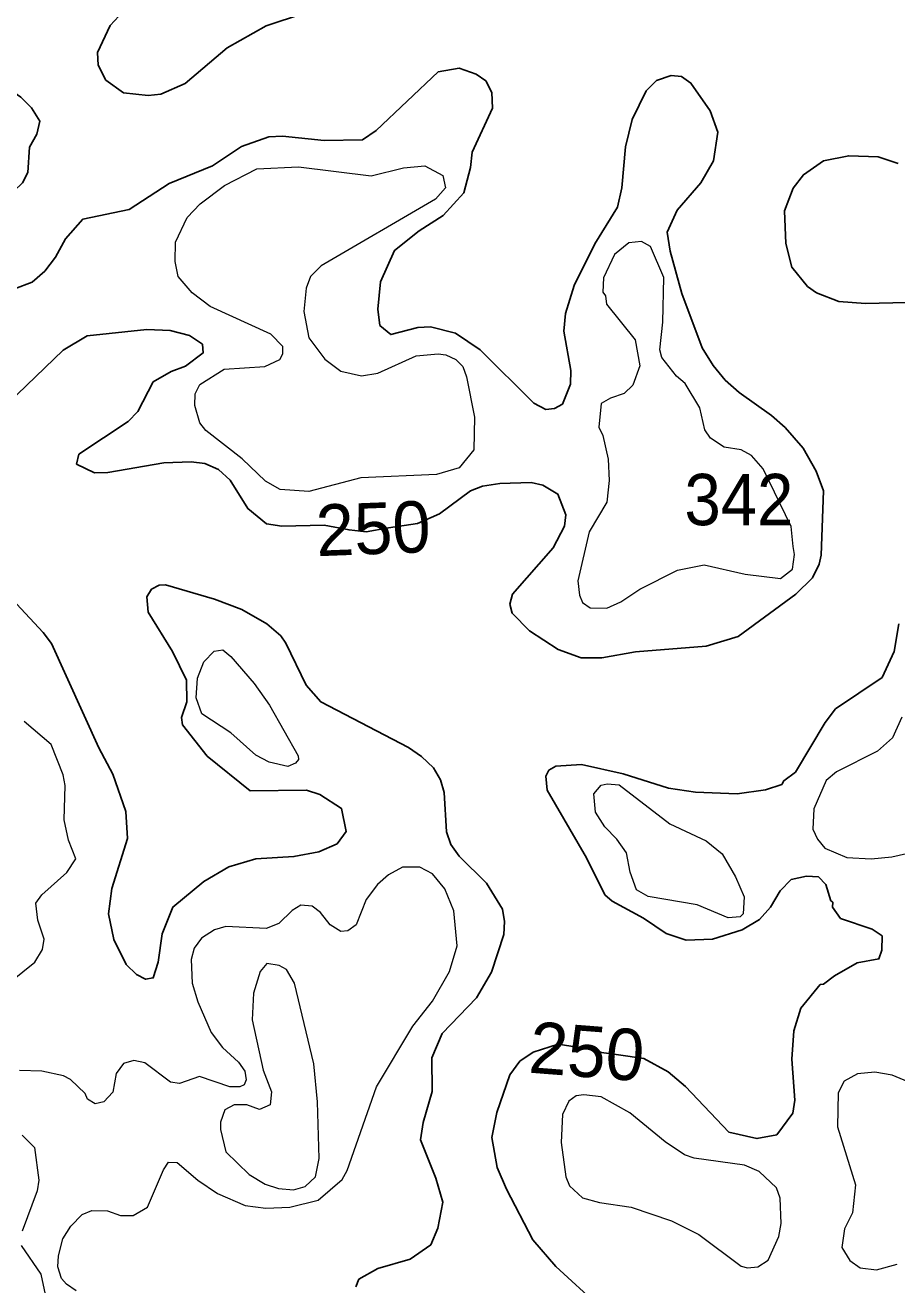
# Model space of a CAD drawing. Extents: x 763.2 to 816.8, y 7896.5 to 7952.7.
# Drawn here: x 811.057 to 813.77, y 7934.526 to 7938.448 of the extents above; entities that cross this region are included whole.
import ezdxf
from ezdxf.enums import TextEntityAlignment as Align

# ---------------------------------------------------------------- set-up
doc = ezdxf.new("R2010")
doc.units = 0
doc.header["$LTSCALE"] = 0.064
doc.layers.add('1', color=7, linetype='Continuous', lineweight=25)
doc.layers.add('2', color=7, linetype='Continuous', lineweight=13)
doc.layers.add('21', color=7, linetype='Continuous')
doc.layers.add('61', color=7, linetype='Continuous')

msp = doc.modelspace()

# ---------------------------------------------------------------- linework, layer by layer
at = {"layer": '1'}
for points in [[(812.0418, 7938.524), (811.8067, 7938.4457), (811.685, 7938.3775), (811.5545, 7938.2663), (811.4788, 7938.2331), (811.4391, 7938.2286), (811.363, 7938.2366), (811.3077, 7938.2766), (811.2834, 7938.3229), (811.2821, 7938.3622), (811.3213, 7938.4469), (811.3484, 7938.4758)], [(813.4224, 7937.1952), (813.3803, 7937.2325), (813.2795, 7937.3037), (813.2358, 7937.3427), (813.1985, 7937.388), (813.1643, 7937.4429), (813.101, 7937.6122), (813.064, 7937.7436), (813.0553, 7937.8034), (813.0863, 7937.8717), (813.1596, 7937.9567), (813.1995, 7938.0256), (813.2125, 7938.1142), (813.1893, 7938.1815), (813.1289, 7938.2677), (813.0992, 7938.2881), (813.0674, 7938.2906), (813.0215, 7938.2759), (812.9892, 7938.2431), (812.9462, 7938.1538), (812.9251, 7938.069), (812.9137, 7937.9416), (812.9008, 7937.8814), (812.8297, 7937.7668), (812.7655, 7937.6377), (812.7388, 7937.5498), (812.7332, 7937.4948), (812.7556, 7937.373), (812.7542, 7937.3303), (812.7297, 7937.2678), (812.7039, 7937.2542), (812.6771, 7937.2509), (812.6402, 7937.2709), (812.4729, 7937.4367), (812.3959, 7937.4888), (812.3187, 7937.5085), (812.2793, 7937.5068), (812.1947, 7937.4843), (812.1609, 7937.5129), (812.1544, 7937.5636), (812.1627, 7937.6483), (812.206, 7937.7465), (812.2825, 7937.8077), (812.3581, 7937.8554), (812.4218, 7937.9258), (812.4431, 7938.0049), (812.448, 7938.0526), (812.5108, 7938.1892), (812.5094, 7938.2377), (812.4909, 7938.2744), (812.4606, 7938.2954), (812.4074, 7938.3137), (812.3418, 7938.3021), (812.1494, 7938.1201), (812.1061, 7938.091), (811.9875, 7938.0887), (811.8578, 7938.1018), (811.8151, 7938.1), (811.7297, 7938.0703), (811.64, 7938.0099), (811.5052, 7937.9546), (811.3803, 7937.8743), (811.2357, 7937.8437), (811.1825, 7937.7829), (811.151, 7937.7252), (811.1178, 7937.6819), (811.0785, 7937.6473), (811.0237, 7937.6271)], [(813.8004, 7937.5842), (813.6722, 7937.581), (813.5892, 7937.5874), (813.5194, 7937.6143), (813.4917, 7937.6342), (813.4431, 7937.6948), (813.4245, 7937.7684), (813.4199, 7937.8701), (813.4475, 7937.94), (813.4791, 7937.9818), (813.5414, 7938.025), (813.6203, 7938.0411), (813.7123, 7938.0377), (813.7736, 7938.0174)], [(811.0038, 7937.2705), (811.1743, 7937.4358), (811.2498, 7937.4802), (811.4348, 7937.5004), (811.5076, 7937.4969), (811.5682, 7937.4818), (811.6083, 7937.4541), (811.6102, 7937.4272), (811.5551, 7937.3858), (811.5109, 7937.3692), (811.4553, 7937.3368), (811.4074, 7937.2448), (811.3775, 7937.2134), (811.2238, 7937.1116), (811.2166, 7937.081), (811.2728, 7937.0535)], [(811.6579, 7937.0648), (811.6944, 7937.0316), (811.7497, 7936.9424), (811.8078, 7936.8953), (811.856, 7936.8875), (811.9875, 7936.8906), (812.0649, 7936.876), (812.1183, 7936.8705), (812.1879, 7936.8828), (812.2778, 7936.8962), (812.3462, 7936.9266), (812.4426, 7936.9977), (812.4798, 7937.0123), (812.534, 7937.0204), (812.6313, 7937.0236), (812.6678, 7937.0152), (812.7143, 7936.9875), (812.7391, 7936.9227), (812.7351, 7936.8882), (812.6999, 7936.8201), (812.5738, 7936.6764), (812.5657, 7936.6453), (812.5725, 7936.6169), (812.6263, 7936.5615), (812.7154, 7936.5041), (812.7871, 7936.4781), (812.8512, 7936.4782), (812.9563, 7936.4962), (813.1761, 7936.5146), (813.2758, 7936.5444), (813.4553, 7936.6766), (813.5073, 7936.7268), (813.5283, 7936.7699), (813.5348, 7936.7978), (813.5413, 7936.9974), (813.5193, 7937.0592), (813.4788, 7937.1306), (813.4224, 7937.1952)], [(811.2728, 7937.0535), (811.3137, 7937.0552), (811.4879, 7937.0846), (811.5734, 7937.0878), (811.6153, 7937.0828), (811.6579, 7937.0648)], [(810.8769, 7936.8088), (811.1124, 7936.5571), (811.1385, 7936.5225), (811.2859, 7936.1972), (811.3296, 7936.1159), (811.3702, 7935.999), (811.3751, 7935.9154), (811.3264, 7935.7601), (811.3163, 7935.6804), (811.3328, 7935.6007), (811.3712, 7935.5234), (811.4029, 7935.4915), (811.4315, 7935.4771), (811.455, 7935.4812), (811.4704, 7935.5308), (811.4829, 7935.6188), (811.5165, 7935.7019), (811.6122, 7935.782), (811.691, 7935.8273)], [(812.0555, 7935.9367), (812.0411, 7936.0092), (811.9743, 7936.0521), (811.9324, 7936.0658), (811.7573, 7936.0641), (811.6226, 7936.1719), (811.5464, 7936.2695), (811.5432, 7936.2923), (811.5594, 7936.3409), (811.5591, 7936.408), (811.5154, 7936.4972), (811.4398, 7936.6198), (811.4348, 7936.6682), (811.4495, 7936.6916), (811.4733, 7936.7045), (811.4938, 7936.7048), (811.6462, 7936.6605), (811.731, 7936.6289), (811.8092, 7936.5833), (811.8526, 7936.5463), (811.8681, 7936.524), (811.931, 7936.3928), (811.9764, 7936.3407), (812.25, 7936.1989), (812.2907, 7936.1708), (812.3273, 7936.1356), (812.3495, 7936.0976), (812.3612, 7936.0582), (812.368, 7935.9366), (812.3813, 7935.8965), (812.4075, 7935.8603), (812.4929, 7935.7764), (812.5422, 7935.6952), (812.5486, 7935.6565), (812.5469, 7935.6163), (812.5077, 7935.4987), (812.4612, 7935.4192), (812.355, 7935.3079), (812.3221, 7935.2324), (812.3235, 7935.128), (812.2955, 7935.0312), (812.2876, 7934.9768), (812.3346, 7934.8579), (812.3563, 7934.7829), (812.3413, 7934.7026), (812.3188, 7934.6497), (812.255, 7934.6056), (812.1542, 7934.5761), (812.0951, 7934.5431), (812.0855, 7934.5192)], [(813.7237, 7935.5672), (813.7248, 7935.612), (813.6933, 7935.6331), (813.5946, 7935.6661), (813.5698, 7935.7019), (813.5705, 7935.7169), (813.5644, 7935.7214), (813.549, 7935.7719), (813.5256, 7935.796), (813.4888, 7935.7976), (813.4415, 7935.7882), (813.4072, 7935.7523), (813.3765, 7935.702), (813.3422, 7935.6628), (813.2883, 7935.6305), (813.1963, 7935.6021), (813.1141, 7935.5991), (813.0523, 7935.6201), (812.9816, 7935.6675), (812.8841, 7935.7206), (812.8612, 7935.7404), (812.8042, 7935.8554), (812.6811, 7936.0657), (812.6771, 7936.1092), (812.687, 7936.128), (812.7085, 7936.1405), (812.788, 7936.1461), (812.9185, 7936.1171), (813.059, 7936.0722), (813.1437, 7936.0592), (813.2727, 7936.0542), (813.3606, 7936.0667), (813.4119, 7936.0833), (813.4184, 7936.095), (813.4542, 7936.1217), (813.5469, 7936.2761), (813.5794, 7936.3186), (813.7241, 7936.4165), (813.7615, 7936.498), (813.7766, 7936.5833)], [(811.691, 7935.8273), (811.7749, 7935.8522), (811.8932, 7935.859), (811.971, 7935.8737), (812.0277, 7935.8983), (812.0555, 7935.9367)], [(813.5316, 7935.4605), (813.542, 7935.4616), (813.5759, 7935.4882), (813.646, 7935.5278), (813.7141, 7935.5406), (813.7237, 7935.5672)], [(812.8445, 7934.4578), (812.7084, 7934.583), (812.6371, 7934.6656), (812.5545, 7934.8233), (812.5254, 7934.8914), (812.5096, 7934.9844), (812.5244, 7935.0623), (812.5654, 7935.1799), (812.596, 7935.2217), (812.6376, 7935.2504), (812.7154, 7935.2751), (812.7747, 7935.2661), (812.8088, 7935.2637), (812.8502, 7935.2491), (812.9037, 7935.2418), (812.9826, 7935.2307), (813.0582, 7935.1891), (813.1124, 7935.1427), (813.2468, 7935.0013), (813.3343, 7934.9812), (813.3961, 7934.9924), (813.4462, 7935.06), (813.4525, 7935.101), (813.443, 7935.2285), (813.4498, 7935.3164), (813.4708, 7935.3869), (813.5316, 7935.4605)]]:
    msp.add_lwpolyline(points, dxfattribs=at)
msp.add_lwpolyline([(811.1025, 7938.1486), (811.0761, 7938.1906), (811.0433, 7938.2235), (810.7648, 7938.4191), (810.7271, 7938.4238), (810.6884, 7938.4158), (810.5708, 7938.3586), (810.5428, 7938.3325), (810.5226, 7938.2958), (810.5143, 7938.2112), (810.5438, 7938.1217), (810.6259, 7937.9638), (810.6593, 7937.8844), (810.6865, 7937.8462), (810.7115, 7937.8293), (810.7437, 7937.8179), (810.82, 7937.8156), (810.8809, 7937.8319), (811.0216, 7937.9305), (811.0486, 7937.9564), (811.0643, 7937.9894), (811.0697, 7938.0682), (811.0925, 7938.1086)], close=True, dxfattribs=at)
at = {"layer": '2'}
for points in [[(812.2734, 7937.4184), (812.3422, 7937.4249), (812.3662, 7937.4213), (812.3967, 7937.407), (812.4189, 7937.3847), (812.4305, 7937.3533), (812.455, 7937.2276), (812.4528, 7937.1254), (812.407, 7937.07), (812.3369, 7937.0483), (812.1018, 7937.0386), (811.94, 7936.9959), (811.8502, 7937.0021), (811.8046, 7937.0281), (811.7322, 7937.0973), (811.6186, 7937.1856), (811.6, 7937.2098), (811.5842, 7937.2638), (811.5858, 7937.3003), (811.6003, 7937.3288), (811.6763, 7937.3764), (811.8026, 7937.3855), (811.8493, 7937.407), (811.8582, 7937.4242), (811.8584, 7937.4469), (811.8212, 7937.486), (811.6323, 7937.5723), (811.5759, 7937.6139), (811.5333, 7937.6653), (811.5233, 7937.7115), (811.5248, 7937.7718), (811.5612, 7937.8488), (811.6016, 7937.891), (811.6772, 7937.9486), (811.7772, 7938.0001), (811.9078, 7938.0065), (812.1339, 7937.9787), (812.2347, 7938.0035), (812.3008, 7938.0098), (812.3567, 7937.9793), (812.3646, 7937.9415), (812.3336, 7937.9065), (811.9783, 7937.6985), (811.9444, 7937.6652), (811.9309, 7937.6286), (811.9242, 7937.5558), (811.9397, 7937.4738), (811.9889, 7937.4078), (812.0387, 7937.3709), (812.1035, 7937.3559), (812.1543, 7937.3642)], [(812.9697, 7936.692), (813.0874, 7936.7513), (813.1706, 7936.7674), (813.2982, 7936.7379), (813.4081, 7936.725), (813.4455, 7936.7538), (813.4518, 7936.8001), (813.4473, 7936.8241), (813.4415, 7936.8865), (813.3543, 7937.0659), (813.3177, 7937.1077), (813.2858, 7937.1255), (813.2322, 7937.1338), (813.1902, 7937.1615), (813.1719, 7937.1881), (813.157, 7937.2566), (813.1112, 7937.3322), (813.0841, 7937.3548), (813.0389, 7937.4135), (813.0321, 7937.4371), (813.0418, 7937.5235), (813.0449, 7937.6621), (813.003, 7937.7586), (812.9751, 7937.7747), (812.9356, 7937.7698), (812.8912, 7937.734), (812.8564, 7937.6615), (812.8545, 7937.6169), (812.8627, 7937.6047), (812.866, 7937.5787), (812.9557, 7937.4681), (812.9695, 7937.3866), (812.948, 7937.3266), (812.921, 7937.3014), (812.8782, 7937.2869), (812.8493, 7937.2693), (812.8418, 7937.1961), (812.8546, 7937.1705), (812.8711, 7937.0969), (812.8741, 7937.0297), (812.8676, 7936.9629), (812.8122, 7936.87), (812.7773, 7936.7174), (812.7821, 7936.6728), (812.7917, 7936.6498), (812.8148, 7936.6332), (812.8668, 7936.6327), (812.9111, 7936.6527)], [(811.7745, 7936.1746), (811.6963, 7936.2443), (811.6062, 7936.3035), (811.5892, 7936.3533), (811.5927, 7936.4142), (811.6125, 7936.4656), (811.6444, 7936.4989), (811.6714, 7936.5023), (811.6969, 7936.4819), (811.7698, 7936.3976), (811.8167, 7936.3305), (811.906, 7936.1725), (811.9074, 7936.1613), (811.8983, 7936.1498), (811.8744, 7936.1398), (811.8165, 7936.1526)], [(813.176, 7935.9083), (813.2267, 7935.8672), (813.2679, 7935.7959), (813.2943, 7935.7335), (813.2916, 7935.6809), (813.2824, 7935.6711), (813.2448, 7935.6682), (813.1484, 7935.7086), (812.9959, 7935.7352), (812.9596, 7935.7556), (812.94, 7935.811), (812.9279, 7935.8709), (812.8984, 7935.9133), (812.8611, 7935.9512), (812.8317, 7935.9974), (812.8271, 7936.0545), (812.8496, 7936.081), (812.8687, 7936.0855), (812.9054, 7936.082), (813.0637, 7935.9614)], [(811.967, 7935.0951), (811.9554, 7935.2134), (811.895, 7935.4652), (811.8701, 7935.5077), (811.8471, 7935.5204), (811.8083, 7935.5265), (811.7884, 7935.5009), (811.7668, 7935.4336), (811.7634, 7935.3508), (811.7976, 7935.1937), (811.8235, 7935.1265), (811.8192, 7935.086), (811.7864, 7935.0719), (811.7468, 7935.086), (811.7074, 7935.0861), (811.6785, 7935.0705), (811.6648, 7935.0319), (811.6647, 7935.009), (811.6811, 7934.9399), (811.7537, 7934.8688), (811.804, 7934.839), (811.8449, 7934.8256), (811.8922, 7934.8218), (811.9279, 7934.832), (811.9608, 7934.8622), (811.9717, 7934.9188)], [(813.0686, 7934.7245), (813.1536, 7934.6819), (813.285, 7934.5835), (813.3049, 7934.5784), (813.3377, 7934.5818), (813.3694, 7934.6022), (813.403, 7934.6763), (813.4099, 7934.7171), (813.4065, 7934.7953), (813.3953, 7934.8275), (813.3418, 7934.8783), (813.2956, 7934.8986), (813.1394, 7934.9198), (813.1089, 7934.9309), (813.0483, 7934.9712), (812.9386, 7935.0617), (812.8495, 7935.1107), (812.796, 7935.1174), (812.7713, 7935.114), (812.7491, 7935.0974), (812.7291, 7935.0559), (812.7248, 7934.9689), (812.7394, 7934.8617), (812.7514, 7934.8344), (812.7919, 7934.7966), (812.8446, 7934.7822), (812.9426, 7934.7675)]]:
    msp.add_lwpolyline(points, close=True, dxfattribs=at)
for points in [[(811.0116, 7935.47), (811.0865, 7935.5305), (811.11, 7935.5698), (811.1157, 7935.602), (811.0957, 7935.6611), (811.0897, 7935.7137), (811.1086, 7935.7396), (811.1863, 7935.8094), (811.2143, 7935.8516), (811.1913, 7935.9102), (811.1784, 7935.974), (811.1814, 7936.0799), (811.1746, 7936.1139), (811.1374, 7936.2076), (811.053, 7936.2795)], [(813.786, 7936.2935), (813.7566, 7936.2285), (813.7094, 7936.1871), (813.5819, 7936.1228), (813.5498, 7936.096), (813.5119, 7936.0081), (813.5088, 7935.9442), (813.5234, 7935.9129), (813.5457, 7935.8854), (813.6139, 7935.8562), (813.69, 7935.8521), (813.7545, 7935.8586), (813.9009, 7935.891)], [(812.059, 7934.8818), (812.1505, 7935.1424), (812.2635, 7935.3312), (812.3248, 7935.4094), (812.3775, 7935.5014), (812.4008, 7935.5809), (812.3912, 7935.6897), (812.3628, 7935.7584), (812.3241, 7935.8055), (812.2852, 7935.8258), (812.2313, 7935.8259), (812.1873, 7935.8027), (812.1532, 7935.772), (812.1176, 7935.7258), (812.0865, 7935.6468), (812.0612, 7935.6281), (812.0396, 7935.6255), (812.0058, 7935.6462), (811.9763, 7935.6847), (811.9495, 7935.7051), (811.9151, 7935.7074), (811.8873, 7935.6912), (811.8463, 7935.6508), (811.8063, 7935.6351), (811.681, 7935.6415), (811.6459, 7935.6312), (811.605, 7935.605), (811.5826, 7935.5741), (811.5729, 7935.5387), (811.5761, 7935.4652), (811.5935, 7935.4069), (811.6351, 7935.3114), (811.6708, 7935.2642), (811.7205, 7935.2193), (811.7401, 7935.1912), (811.7449, 7935.1637), (811.7381, 7935.1489), (811.725, 7935.1426), (811.6936, 7935.1423), (811.599, 7935.1747), (811.5369, 7935.1521), (811.5084, 7935.1572), (811.4287, 7935.2171), (811.3951, 7935.2241), (811.3629, 7935.2146), (811.3395, 7935.1839), (811.3295, 7935.1253), (811.301, 7935.0954), (811.2747, 7935.0895), (811.2505, 7935.1034), (811.2431, 7935.1215), (811.198, 7935.1651), (811.1756, 7935.1762), (811.1085, 7935.1914), (811.039, 7935.1934)], [(813.8871, 7935.1235), (813.755, 7935.1781), (813.7019, 7935.188), (813.6474, 7935.1831), (813.6064, 7935.1594), (813.5875, 7935.1233), (813.5851, 7935.018), (813.6415, 7934.8366), (813.6317, 7934.7494), (813.6073, 7934.7), (813.5988, 7934.642), (813.6238, 7934.6014), (813.6557, 7934.5789), (813.7064, 7934.5719), (813.7709, 7934.5896)], [(811.0471, 7934.9919), (811.0858, 7934.953), (811.0991, 7934.8519), (811.0941, 7934.8186), (811.0469, 7934.6929)], [(811.2156, 7934.5072), (811.1849, 7934.5275), (811.17, 7934.5457), (811.1585, 7934.5818), (811.1603, 7934.6159), (811.1742, 7934.6691), (811.1983, 7934.7087), (811.234, 7934.7442), (811.2643, 7934.7576), (811.3128, 7934.7557), (811.353, 7934.7411), (811.3925, 7934.7413), (811.4374, 7934.7676), (811.4869, 7934.8834), (811.5024, 7934.9072), (811.5295, 7934.9068), (811.594, 7934.8512), (811.6553, 7934.8103), (811.7409, 7934.7723)], [(811.7409, 7934.7723), (811.8059, 7934.7641), (811.8809, 7934.7672), (811.9686, 7934.7897), (812.043, 7934.8535), (812.059, 7934.8818)], [(811.0437, 7934.6483), (811.1057, 7934.5586), (811.1255, 7934.4666)]]:
    msp.add_lwpolyline(points, dxfattribs=at)

# ---------------------------------------------------------------- texts
at = {"layer": '21', "width": 0.95}
msp.add_text('342', height=0.16, dxfattribs=at).set_placement((813.1088, 7936.8908))
at = {"layer": '61'}
for rotation, p in [(2.193, (812.1428, 7936.8009)), (355.567, (812.799, 7935.1728))]:
    msp.add_text('250', height=0.16, rotation=rotation, dxfattribs=at).set_placement(p, align=Align.CENTER)

doc.saveas('drawing.dxf')
